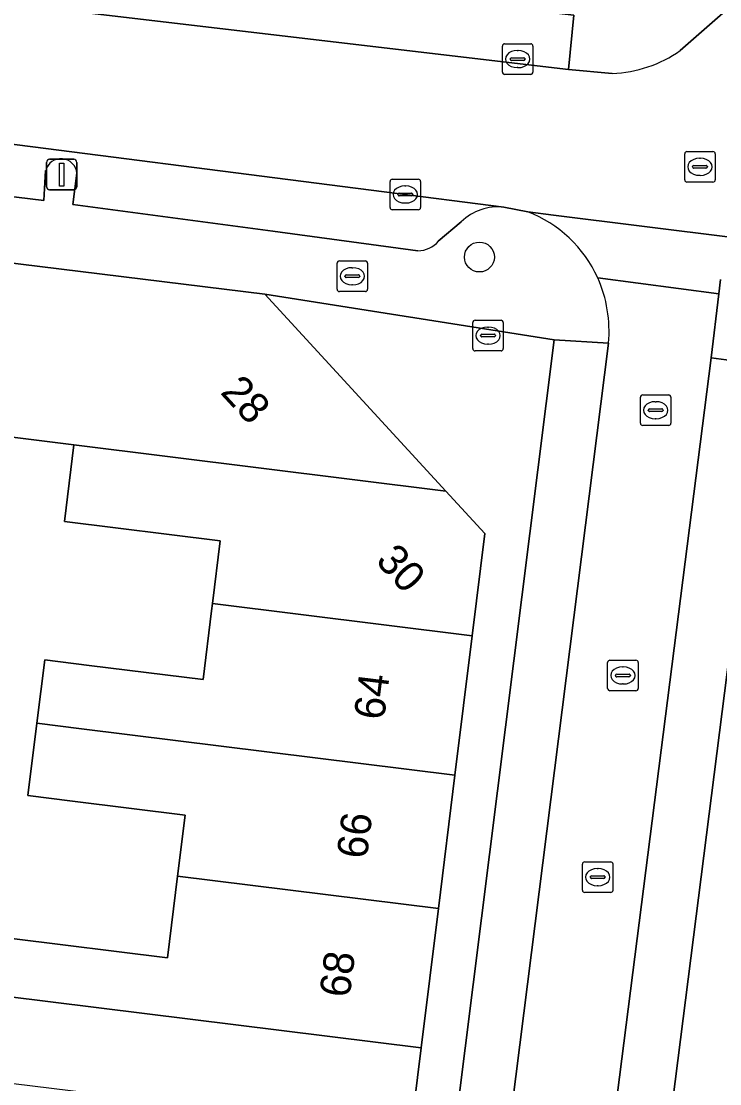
# Model space of a CAD drawing. Extents: x 162172 to 163187, y 382874 to 383685.
# Drawn here: x 162709.67 to 162732.53, y 383373.42 to 383408.18 of the extents above; entities that cross this region are included whole.
import ezdxf

# ---------------------------------------------------------------- set-up
doc = ezdxf.new("R2010")
doc.units = 0
for name, color, linetype in [('IMGEO_Boom', 7, 'Continuous'), ('IMGEO_Brandkraan', 7, 'Continuous'), ('IMGEO_Erf', 7, 'Continuous'), ('IMGEO_Kolk', 7, 'Continuous'), ('IMGEO_Lichtmast', 7, 'Continuous'), ('IMGEO_Pand', 7, 'Continuous'), ('IMGEO_Pand_nummerreeks', 7, 'Continuous'), ('IMGEO_Parkeervlak_open', 7, 'Continuous'), ('IMGEO_Rijbaan_lokaal_open', 7, 'Continuous'), ('IMGEO_Rioolput', 7, 'Continuous'), ('IMGEO_Voetpad_open', 7, 'Continuous'), ('IMGEO_Woonerf_open', 7, 'Continuous')]:
    doc.layers.add(name, color=color, linetype=linetype)

msp = doc.modelspace()

# ---------------------------------------------------------------- linework, layer by layer
at = {"layer": 'IMGEO_Boom'}
msp.add_circle((162724.664, 383400.469), 0.489, dxfattribs=at)
at = {"layer": 'IMGEO_Brandkraan'}
for p, q in [((162720.004, 383399.414), (162720.004, 383400.266)), ((162720.079, 383400.34), (162720.931, 383400.34)), ((162720.492, 383400.12), (162720.517, 383400.12)), ((162721.005, 383400.266), (162721.005, 383399.414)), ((162720.263, 383399.834), (162720.263, 383399.846)), ((162720.701, 383399.797), (162720.303, 383399.797)), ((162720.306, 383399.883), (162720.704, 383399.883)), ((162720.747, 383399.846), (162720.747, 383399.834)), ((162720.515, 383399.56), (162720.49, 383399.56)), ((162720.931, 383399.34), (162720.079, 383399.34))]:
    msp.add_line(p, q, dxfattribs=at)
for points in [[(162720.004, 383399.414), (162720.004, 383400.266)], [(162720.079, 383400.34), (162720.931, 383400.34)], [(162721.005, 383400.266), (162721.005, 383399.414)], [(162720.931, 383399.34), (162720.079, 383399.34)]]:
    msp.add_lwpolyline(points, dxfattribs=at)
for centre, radius, start, end in [((162720.081, 383400.264), 0.0765, 91.552, 178.448), ((162720.081, 383400.264), 0.0765, 91.552, 178.448), ((162720.929, 383400.264), 0.0765, 1.552, 88.448), ((162720.929, 383400.264), 0.0765, 1.552, 88.448), ((162720.303, 383399.843), 0.0403, 85.8775, 175.7526), ((162720.3, 383399.833), 0.0366, 178.938, 274.7102), ((162720.704, 383399.84), 0.043, 264.8664, 352.4533), ((162720.708, 383399.845), 0.0386, 1.7309, 96.639), ((162720.081, 383399.416), 0.0765, 181.552, 268.448), ((162720.081, 383399.416), 0.0765, 181.552, 268.448), ((162720.929, 383399.416), 0.0765, 271.552, 358.448), ((162720.929, 383399.416), 0.0765, 271.552, 358.448)]:
    msp.add_arc(centre, radius, start, end, dxfattribs=at)
for centre, major_axis, ratio, start_param, end_param in [((162720.491, 383399.84), (-0.387, 0.002), 0.722429, 4.712389, 7.853982), ((162720.516, 383399.84), (-0.39, 0.002), 0.717154, 1.570796, 4.712389)]:
    msp.add_ellipse(centre, major_axis=major_axis, ratio=ratio, start_param=start_param, end_param=end_param, dxfattribs=at)
at = {"layer": 'IMGEO_Erf'}
msp.add_lwpolyline([(162709.363, 383378.173), (162714.455, 383377.542), (162714.785, 383380.209), (162715.033, 383382.211), (162711.342, 383382.668), (162709.884, 383382.848), (162710.177, 383385.211), (162710.435, 383387.284), (162711.892, 383387.103), (162715.619, 383386.641), (162715.898, 383388.897), (162715.927, 383389.129), (162716.181, 383391.181), (162711.079, 383391.813), (162711.39, 383394.322), (162706.912, 383394.877)], dxfattribs=at)
at = {"layer": 'IMGEO_Kolk'}
for p, q in [((162725.415, 383406.52), (162725.415, 383407.372)), ((162725.49, 383407.446), (162726.342, 383407.446)), ((162726.416, 383407.372), (162726.416, 383406.52)), ((162725.903, 383407.226), (162725.928, 383407.226)), ((162725.674, 383406.94), (162725.674, 383406.952)), ((162726.112, 383406.903), (162725.714, 383406.903)), ((162725.717, 383406.989), (162726.115, 383406.989)), ((162725.926, 383406.666), (162725.901, 383406.666)), ((162726.158, 383406.952), (162726.158, 383406.94)), ((162726.342, 383406.446), (162725.49, 383406.446)), ((162721.737, 383402.091), (162721.737, 383402.943)), ((162721.812, 383403.017), (162722.664, 383403.017)), ((162722.738, 383402.943), (162722.738, 383402.091)), ((162721.996, 383402.511), (162721.996, 383402.523)), ((162722.039, 383402.56), (162722.437, 383402.56)), ((162722.225, 383402.797), (162722.25, 383402.797)), ((162722.48, 383402.523), (162722.48, 383402.511)), ((162722.434, 383402.474), (162722.036, 383402.474)), ((162722.248, 383402.237), (162722.223, 383402.237)), ((162722.664, 383402.017), (162721.812, 383402.017)), ((162724.445, 383397.472), (162724.445, 383398.324)), ((162724.52, 383398.398), (162725.372, 383398.398)), ((162725.446, 383398.324), (162725.446, 383397.472)), ((162724.933, 383398.178), (162724.958, 383398.178)), ((162724.704, 383397.892), (162724.704, 383397.904)), ((162725.142, 383397.855), (162724.744, 383397.855)), ((162724.747, 383397.941), (162725.145, 383397.941)), ((162724.956, 383397.618), (162724.931, 383397.618)), ((162725.188, 383397.904), (162725.188, 383397.892)), ((162725.372, 383397.398), (162724.52, 383397.398)), ((162729.933, 383395.03), (162729.933, 383395.882)), ((162730.008, 383395.956), (162730.86, 383395.956)), ((162730.934, 383395.882), (162730.934, 383395.03)), ((162730.421, 383395.736), (162730.446, 383395.736)), ((162730.192, 383395.45), (162730.192, 383395.462)), ((162730.63, 383395.413), (162730.232, 383395.413)), ((162730.235, 383395.499), (162730.633, 383395.499)), ((162730.676, 383395.462), (162730.676, 383395.45)), ((162730.86, 383394.956), (162730.008, 383394.956)), ((162730.444, 383395.176), (162730.419, 383395.176)), ((162728.861, 383386.352), (162728.861, 383387.204)), ((162728.936, 383387.278), (162729.788, 383387.278)), ((162729.862, 383387.204), (162729.862, 383386.352)), ((162729.349, 383387.058), (162729.374, 383387.058)), ((162729.12, 383386.772), (162729.12, 383386.784)), ((162729.558, 383386.735), (162729.16, 383386.735)), ((162729.163, 383386.821), (162729.561, 383386.821)), ((162729.372, 383386.498), (162729.347, 383386.498)), ((162729.604, 383386.784), (162729.604, 383386.772)), ((162729.788, 383386.278), (162728.936, 383386.278)), ((162728.035, 383379.752), (162728.035, 383380.604)), ((162728.11, 383380.678), (162728.962, 383380.678)), ((162729.036, 383380.604), (162729.036, 383379.752)), ((162728.523, 383380.458), (162728.548, 383380.458)), ((162728.294, 383380.172), (162728.294, 383380.184)), ((162728.732, 383380.135), (162728.334, 383380.135)), ((162728.337, 383380.221), (162728.735, 383380.221)), ((162728.546, 383379.898), (162728.521, 383379.898)), ((162728.778, 383380.184), (162728.778, 383380.172)), ((162728.962, 383379.678), (162728.11, 383379.678))]:
    msp.add_line(p, q, dxfattribs=at)
for points in [[(162725.415, 383406.52), (162725.415, 383407.372)], [(162725.49, 383407.446), (162726.342, 383407.446)], [(162726.416, 383407.372), (162726.416, 383406.52)], [(162726.342, 383406.446), (162725.49, 383406.446)], [(162721.737, 383402.091), (162721.737, 383402.943)], [(162721.812, 383403.017), (162722.664, 383403.017)], [(162722.738, 383402.943), (162722.738, 383402.091)], [(162722.664, 383402.017), (162721.812, 383402.017)], [(162724.445, 383397.472), (162724.445, 383398.324)], [(162724.52, 383398.398), (162725.372, 383398.398)], [(162725.446, 383398.324), (162725.446, 383397.472)], [(162725.372, 383397.398), (162724.52, 383397.398)], [(162729.933, 383395.03), (162729.933, 383395.882)], [(162730.008, 383395.956), (162730.86, 383395.956)], [(162730.934, 383395.882), (162730.934, 383395.03)], [(162730.86, 383394.956), (162730.008, 383394.956)], [(162728.861, 383386.352), (162728.861, 383387.204)], [(162728.936, 383387.278), (162729.788, 383387.278)], [(162729.862, 383387.204), (162729.862, 383386.352)], [(162729.788, 383386.278), (162728.936, 383386.278)], [(162728.035, 383379.752), (162728.035, 383380.604)], [(162728.11, 383380.678), (162728.962, 383380.678)], [(162729.036, 383380.604), (162729.036, 383379.752)], [(162728.962, 383379.678), (162728.11, 383379.678)]]:
    msp.add_lwpolyline(points, dxfattribs=at)
for centre, radius, start, end in [((162725.492, 383407.37), 0.0765, 91.552, 178.448), ((162725.492, 383407.37), 0.0765, 91.552, 178.448), ((162726.34, 383407.37), 0.0765, 1.552, 88.448), ((162726.34, 383407.37), 0.0765, 1.552, 88.448), ((162725.714, 383406.949), 0.0403, 85.8775, 175.7526), ((162725.711, 383406.939), 0.0366, 178.938, 274.7102), ((162726.115, 383406.946), 0.043, 264.8664, 352.4533), ((162726.119, 383406.951), 0.0386, 1.7309, 96.639), ((162725.492, 383406.522), 0.0765, 181.552, 268.448), ((162725.492, 383406.522), 0.0765, 181.552, 268.448), ((162726.34, 383406.522), 0.0765, 271.552, 358.448), ((162726.34, 383406.522), 0.0765, 271.552, 358.448), ((162721.814, 383402.941), 0.0765, 91.552, 178.448), ((162721.814, 383402.941), 0.0765, 91.552, 178.448), ((162722.662, 383402.941), 0.0765, 1.552, 88.448), ((162722.662, 383402.941), 0.0765, 1.552, 88.448), ((162722.036, 383402.52), 0.0403, 85.8775, 175.7526), ((162722.033, 383402.51), 0.0366, 178.938, 274.7102), ((162722.437, 383402.517), 0.043, 264.8664, 352.4533), ((162722.441, 383402.522), 0.0386, 1.7309, 96.639), ((162721.814, 383402.093), 0.0765, 181.552, 268.448), ((162721.814, 383402.093), 0.0765, 181.552, 268.448), ((162722.662, 383402.093), 0.0765, 271.552, 358.448), ((162722.662, 383402.093), 0.0765, 271.552, 358.448), ((162724.522, 383398.322), 0.0765, 91.552, 178.448), ((162724.522, 383398.322), 0.0765, 91.552, 178.448), ((162725.37, 383398.322), 0.0765, 1.552, 88.448), ((162725.37, 383398.322), 0.0765, 1.552, 88.448), ((162724.744, 383397.901), 0.0403, 85.8775, 175.7526), ((162724.741, 383397.891), 0.0366, 178.938, 274.7102), ((162725.145, 383397.898), 0.043, 264.8664, 352.4533), ((162725.149, 383397.903), 0.0386, 1.7309, 96.639), ((162724.522, 383397.474), 0.0765, 181.552, 268.448), ((162724.522, 383397.474), 0.0765, 181.552, 268.448), ((162725.37, 383397.474), 0.0765, 271.552, 358.448), ((162725.37, 383397.474), 0.0765, 271.552, 358.448), ((162730.01, 383395.88), 0.0765, 91.552, 178.448), ((162730.01, 383395.88), 0.0765, 91.552, 178.448), ((162730.858, 383395.88), 0.0765, 1.552, 88.448), ((162730.858, 383395.88), 0.0765, 1.552, 88.448), ((162730.232, 383395.459), 0.0403, 85.8775, 175.7526), ((162730.229, 383395.449), 0.0366, 178.938, 274.7102), ((162730.633, 383395.456), 0.043, 264.8664, 352.4533), ((162730.637, 383395.461), 0.0386, 1.7309, 96.639), ((162730.01, 383395.032), 0.0765, 181.552, 268.448), ((162730.01, 383395.032), 0.0765, 181.552, 268.448), ((162730.858, 383395.032), 0.0765, 271.552, 358.448), ((162730.858, 383395.032), 0.0765, 271.552, 358.448), ((162728.938, 383387.202), 0.0765, 91.552, 178.448), ((162728.938, 383387.202), 0.0765, 91.552, 178.448), ((162729.786, 383387.202), 0.0765, 1.552, 88.448), ((162729.786, 383387.202), 0.0765, 1.552, 88.448), ((162729.16, 383386.781), 0.0403, 85.8775, 175.7526), ((162729.157, 383386.771), 0.0366, 178.938, 274.7102), ((162729.561, 383386.778), 0.043, 264.8664, 352.4533), ((162729.565, 383386.783), 0.0386, 1.7309, 96.639), ((162728.938, 383386.354), 0.0765, 181.552, 268.448), ((162728.938, 383386.354), 0.0765, 181.552, 268.448), ((162729.786, 383386.354), 0.0765, 271.552, 358.448), ((162729.786, 383386.354), 0.0765, 271.552, 358.448), ((162728.112, 383380.602), 0.0765, 91.552, 178.448), ((162728.112, 383380.602), 0.0765, 91.552, 178.448), ((162728.96, 383380.602), 0.0765, 1.552, 88.448), ((162728.96, 383380.602), 0.0765, 1.552, 88.448), ((162728.334, 383380.181), 0.0403, 85.8775, 175.7526), ((162728.331, 383380.171), 0.0366, 178.938, 274.7102), ((162728.735, 383380.178), 0.043, 264.8664, 352.4533), ((162728.739, 383380.183), 0.0386, 1.7309, 96.639), ((162728.112, 383379.754), 0.0765, 181.552, 268.448), ((162728.112, 383379.754), 0.0765, 181.552, 268.448), ((162728.96, 383379.754), 0.0765, 271.552, 358.448), ((162728.96, 383379.754), 0.0765, 271.552, 358.448)]:
    msp.add_arc(centre, radius, start, end, dxfattribs=at)
for centre, major_axis, ratio, start_param, end_param in [((162725.902, 383406.946), (-0.387, 0.002), 0.722429, 4.712389, 7.853982), ((162725.927, 383406.946), (-0.39, 0.002), 0.717154, 1.570796, 4.712389), ((162722.224, 383402.517), (-0.387, 0.002), 0.722429, 4.712389, 7.853982), ((162722.249, 383402.517), (-0.39, 0.002), 0.717154, 1.570796, 4.712389), ((162724.932, 383397.898), (-0.387, 0.002), 0.722429, 4.712389, 7.853982), ((162724.957, 383397.898), (-0.39, 0.002), 0.717154, 1.570796, 4.712389), ((162730.42, 383395.456), (-0.387, 0.002), 0.722429, 4.712389, 7.853982), ((162730.445, 383395.456), (-0.39, 0.002), 0.717154, 1.570796, 4.712389), ((162729.348, 383386.778), (-0.387, 0.002), 0.722429, 4.712389, 7.853982), ((162729.373, 383386.778), (-0.39, 0.002), 0.717154, 1.570796, 4.712389), ((162728.522, 383380.178), (-0.387, 0.002), 0.722429, 4.712389, 7.853982), ((162728.547, 383380.178), (-0.39, 0.002), 0.717154, 1.570796, 4.712389)]:
    msp.add_ellipse(centre, major_axis=major_axis, ratio=ratio, start_param=start_param, end_param=end_param, dxfattribs=at)
at = {"layer": 'IMGEO_Lichtmast'}
for p, q in [((162710.494, 383402.767), (162710.494, 383403.567)), ((162710.494, 383403.567), (162710.494, 383402.767)), ((162710.594, 383403.667), (162711.384, 383403.667)), ((162711.384, 383403.667), (162710.594, 383403.667)), ((162711.484, 383403.567), (162711.484, 383402.767)), ((162711.484, 383402.767), (162711.484, 383403.567)), ((162711.384, 383402.667), (162710.594, 383402.667)), ((162710.594, 383402.667), (162711.384, 383402.667))]:
    msp.add_line(p, q, dxfattribs=at)
msp.add_lwpolyline([(162710.914, 383403.542), (162711.064, 383403.542), (162711.064, 383402.792), (162710.914, 383402.792), (162710.914, 383403.542)], dxfattribs=at)
for centre, start, end in [((162710.594, 383403.567), 90, 180), ((162710.594, 383403.567), 90, 180), ((162711.384, 383403.567), 0, 90), ((162711.384, 383403.567), 360, 90), ((162710.594, 383402.767), 180, 270), ((162710.594, 383402.767), 180, 270), ((162711.384, 383402.767), 270, 0), ((162711.384, 383402.767), 270, 0)]:
    msp.add_arc(centre, 0.1, start, end, dxfattribs=at)
at = {"layer": 'IMGEO_Pand'}
for points in [[(162723.565, 383392.813), (162717.644, 383399.251), (162707.605, 383400.49), (162706.912, 383394.877), (162711.39, 383394.322)], [(162724.427, 383388.076), (162724.842, 383391.424), (162723.565, 383392.813), (162711.39, 383394.322), (162711.079, 383391.813), (162716.181, 383391.181), (162715.927, 383389.129)], [(162724.427, 383388.076), (162715.927, 383389.129), (162715.898, 383388.897), (162715.619, 383386.641), (162711.892, 383387.103), (162710.435, 383387.284), (162710.177, 383385.211), (162711.635, 383385.03), (162723.861, 383383.514)], [(162723.861, 383383.514), (162711.635, 383385.03), (162710.177, 383385.211), (162709.884, 383382.848), (162711.342, 383382.668), (162715.033, 383382.211), (162714.785, 383380.209), (162723.321, 383379.151)], [(162723.321, 383379.151), (162714.785, 383380.209), (162714.455, 383377.542), (162709.363, 383378.173), (162709.128, 383376.278), (162722.755, 383374.589)], [(162722.755, 383374.589), (162709.128, 383376.278), (162708.785, 383373.503), (162713.849, 383372.875), (162713.603, 383370.889), (162722.165, 383369.828)]]:
    msp.add_lwpolyline(points, close=True, dxfattribs=at)
at = {"layer": 'IMGEO_Parkeervlak_open'}
for points in [[(162727.575, 383406.608), (162727.754, 383408.381), (162701.898, 383411.367), (162697.087, 383411.919), (162692.119, 383412.501), (162691.943, 383410.803)], [(162721.945, 383342.755), (162728.889, 383397.652), (162727.106, 383397.755), (162720.225, 383342.985)], [(162725.256, 383342.312), (162727.077, 383342.068), (162734.046, 383396.932), (162732.253, 383397.166)]]:
    msp.add_lwpolyline(points, close=True, dxfattribs=at)
for points in [[(162725.462, 383402.102), (162721.544, 383402.607), (162692.226, 383406.357)], [(162695.082, 383404.182), (162710.402, 383402.317), (162710.466, 383403.3)], [(162711.489, 383403.211), (162711.356, 383402.187), (162717.906, 383401.312), (162722.653, 383400.677)], [(162723.319, 383400.987), (162724.071, 383401.624)]]:
    msp.add_lwpolyline(points, dxfattribs=at)
for centre, radius, start, end in [((162710.97, 383403.166), 0.521, 4.9868, 165.0689), ((162725.284, 383400.358), 1.753, 84.1551, 133.7742), ((162722.654, 383401.546), 0.869, 269.9585, 319.9622)]:
    msp.add_arc(centre, radius, start, end, dxfattribs=at)
at = {"layer": 'IMGEO_Rijbaan_lokaal_open'}
for points in [[(162687.048, 383412.766), (162686.77, 383413.066), (162680.069, 383420.719), (162676.74, 383417.761), (162685.378, 383407.959), (162685.977, 383407.278), (162686.175, 383407.146), (162692.108, 383406.372), (162692.226, 383406.357), (162721.544, 383402.607), (162725.462, 383402.102), (162726.244, 383401.948), (162727.093, 383401.842), (162732.961, 383401.11)], [(162729.014, 383406.474), (162727.575, 383406.608), (162691.943, 383410.803), (162690.489, 383410.931)], [(162736.967, 383405.198), (162733.42, 383409.152), (162731.239, 383407.228)]]:
    msp.add_lwpolyline(points, dxfattribs=at)
msp.add_arc((162728.858, 383410.593), 4.122, 272.1624, 305.2782, dxfattribs=at)
at = {"layer": 'IMGEO_Rioolput'}
for p, q in [((162731.457, 383403.922), (162732.309, 383403.922)), ((162731.382, 383402.996), (162731.382, 383403.848)), ((162731.87, 383403.702), (162731.895, 383403.702)), ((162732.383, 383403.848), (162732.383, 383402.996)), ((162731.641, 383403.416), (162731.641, 383403.428)), ((162732.079, 383403.379), (162731.681, 383403.379)), ((162731.684, 383403.465), (162732.082, 383403.465)), ((162732.125, 383403.428), (162732.125, 383403.416)), ((162732.309, 383402.922), (162731.457, 383402.922)), ((162731.893, 383403.142), (162731.868, 383403.142))]:
    msp.add_line(p, q, dxfattribs=at)
for points in [[(162731.457, 383403.922), (162732.309, 383403.922)], [(162731.382, 383402.996), (162731.382, 383403.848)], [(162732.383, 383403.848), (162732.383, 383402.996)], [(162732.309, 383402.922), (162731.457, 383402.922)]]:
    msp.add_lwpolyline(points, dxfattribs=at)
for centre, radius, start, end in [((162731.459, 383403.846), 0.0765, 91.552, 178.448), ((162731.459, 383403.846), 0.0765, 91.552, 178.448), ((162732.307, 383403.846), 0.0765, 1.552, 88.448), ((162732.307, 383403.846), 0.0765, 1.552, 88.448), ((162731.681, 383403.425), 0.0403, 85.8775, 175.7526), ((162731.678, 383403.415), 0.0366, 178.938, 274.7102), ((162732.082, 383403.422), 0.043, 264.8664, 352.4533), ((162732.086, 383403.427), 0.0386, 1.7309, 96.639), ((162731.459, 383402.998), 0.0765, 181.552, 268.448), ((162731.459, 383402.998), 0.0765, 181.552, 268.448), ((162732.307, 383402.998), 0.0765, 271.552, 358.448), ((162732.307, 383402.998), 0.0765, 271.552, 358.448)]:
    msp.add_arc(centre, radius, start, end, dxfattribs=at)
for centre, major_axis, ratio, start_param, end_param in [((162731.869, 383403.422), (-0.387, 0.002), 0.722429, 4.712389, 7.853982), ((162731.894, 383403.422), (-0.39, 0.002), 0.717154, 1.570796, 4.712389)]:
    msp.add_ellipse(centre, major_axis=major_axis, ratio=ratio, start_param=start_param, end_param=end_param, dxfattribs=at)
at = {"layer": 'IMGEO_Voetpad_open'}
for points in [[(162731.239, 383407.228), (162733.42, 383409.152), (162730.081, 383410.092), (162727.951, 383410.333), (162723.408, 383410.848), (162718.732, 383411.377), (162714.057, 383411.906), (162709.382, 383412.436), (162704.532, 383412.985), (162701.297, 383413.351), (162697.654, 383413.757), (162691.813, 383414.407), (162690.592, 383414.472), (162681.947, 383424.088), (162682.005, 383425.195)], [(162690.489, 383410.931), (162691.943, 383410.803), (162692.119, 383412.501), (162697.087, 383411.919), (162697.227, 383412.97), (162702.005, 383412.443), (162701.898, 383411.367), (162727.754, 383408.381), (162727.575, 383406.608), (162729.014, 383406.474)], [(162710.466, 383403.3), (162710.402, 383402.317), (162695.082, 383404.182)], [(162722.653, 383400.677), (162717.906, 383401.312), (162711.356, 383402.187), (162711.489, 383403.211)], [(162726.244, 383401.948), (162725.462, 383402.102)], [(162724.071, 383401.624), (162723.319, 383400.987)], [(162701.266, 383372.681), (162701.827, 383377.183), (162702.372, 383381.556), (162702.524, 383382.723), (162702.389, 383382.741), (162702.83, 383386.122), (162703.389, 383390.416), (162703.768, 383390.366), (162704.405, 383395.188), (162705.145, 383400.814), (162707.605, 383400.49), (162717.644, 383399.251), (162727.106, 383397.755), (162728.889, 383397.652)], [(162732.558, 383399.737), (162732.503, 383399.269), (162732.253, 383397.166), (162734.046, 383396.932), (162727.077, 383342.068), (162725.256, 383342.312), (162724.384, 383335.025)], [(162727.106, 383397.755), (162717.644, 383399.251), (162723.565, 383392.813), (162724.842, 383391.424), (162724.427, 383388.076), (162723.861, 383383.514), (162723.321, 383379.151), (162722.755, 383374.589), (162722.165, 383369.828)], [(162721.234, 383336.735), (162721.945, 383342.755), (162720.225, 383342.985), (162727.106, 383397.755)]]:
    msp.add_lwpolyline(points, dxfattribs=at)
for centre, radius, start, end in [((162728.858, 383410.593), 4.122, 272.1624, 305.2782), ((162710.97, 383403.166), 0.521, 4.9868, 165.0689), ((162725.284, 383400.358), 1.753, 84.1551, 133.7742), ((162724.763, 383398.083), 4.139, 24.31, 69.0352), ((162722.654, 383401.546), 0.869, 269.9585, 319.9622), ((162724.65, 383398.046), 4.257, 354.6889, 24.14)]:
    msp.add_arc(centre, radius, start, end, dxfattribs=at)
at = {"layer": 'IMGEO_Woonerf_open'}
for points in [[(162732.961, 383401.11), (162727.093, 383401.842), (162726.244, 383401.948)], [(162728.535, 383399.787), (162732.503, 383399.269), (162732.558, 383399.737)], [(162732.253, 383397.166), (162732.503, 383399.269), (162728.535, 383399.787)], [(162728.889, 383397.652), (162721.945, 383342.755), (162721.234, 383336.735)], [(162724.384, 383335.025), (162725.256, 383342.312), (162732.253, 383397.166)]]:
    msp.add_lwpolyline(points, dxfattribs=at)
for centre, radius, start, end in [((162724.763, 383398.083), 4.139, 24.31, 69.0352), ((162724.65, 383398.046), 4.257, 354.6889, 24.14)]:
    msp.add_arc(centre, radius, start, end, dxfattribs=at)

# ---------------------------------------------------------------- texts
at = {"layer": 'IMGEO_Pand_nummerreeks'}
for s, rotation, p in [('28', 312.6046, (162716.155, 383396.025)), ('30', 312.5944, (162721.234, 383390.502)), ('64', 82.9299, (162721.541, 383385.294)), ('66', 82.9299, (162720.978, 383380.75)), ('68', 82.9326, (162720.415, 383376.21))]:
    msp.add_text(s, height=1, rotation=rotation, dxfattribs=at).set_placement(p)

doc.saveas('drawing.dxf')
